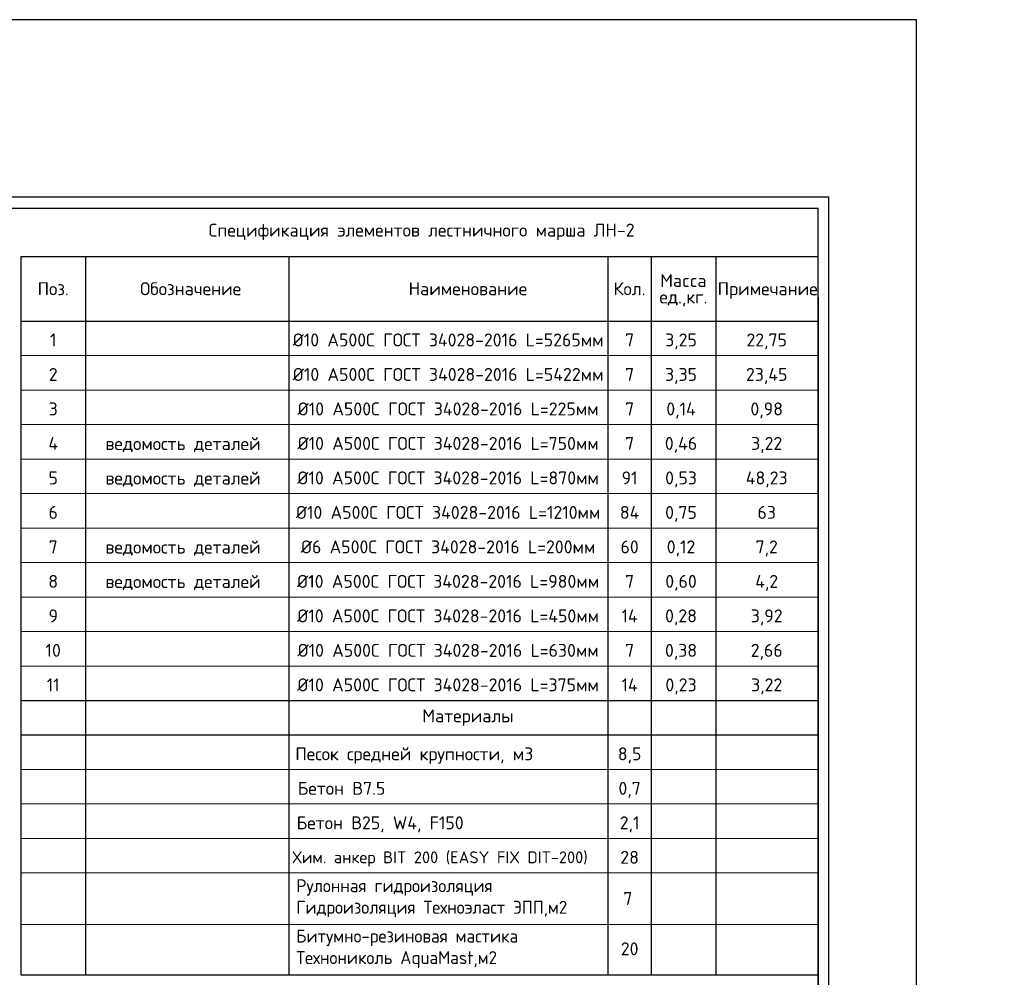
# Model space of a CAD drawing. Header units: millimetres. Extents: x 125896 to 2572636, y -120305 to 130347.
# Tile 317 of 320: x 440772 to 463621, y 108136 to 130347. Entities that reach past the tile are written whole.
import ezdxf
from ezdxf.enums import TextEntityAlignment as Align

# ---------------------------------------------------------------- set-up
doc = ezdxf.new("R2010")
doc.units = ezdxf.units.MM
doc.layers.add('11', color=7, linetype='Continuous')
doc.layers.add('Столовая - обозначения', color=7, linetype='Continuous')
for name, color, linetype, lineweight in [('Размеры', 9, 'Continuous', 15), ('Столовая Двери и окна', 7, 'Continuous', 15), ('ТЕКСТ', 7, 'Continuous', 15)]:
    doc.layers.add(name, color=color, linetype=linetype, lineweight=lineweight)
doc.styles.add('GOST-2.304_Type-B', font='GOST Common.ttf')
doc.styles.get("Standard").update_dxf_attribs({"font": 'isocpeur.ttf'})
doc.styles.add('ГОСТ', font='isocpeur.ttf')

# ---------------------------------------------------------------- blocks, each defined once
blk = doc.blocks.new('Штамп')
at = {"layer": '11'}
for p, q in [((311470, 126228), (252070, 126228)), ((311470, 84178), (311470, 126228))]:
    blk.add_line(p, q, dxfattribs=at)
at = {"layer": '11', "lineweight": 30}
for p in [(254210, 125978), (311220, 84428)]:
    blk.add_line(p, (311220, 125978), dxfattribs=at)

msp = doc.modelspace()

# ---------------------------------------------------------------- linework, layer by layer
at = {"color": 18, "lineweight": 30, "true_color": 0x000000, "transparency": 33554687}
for p, q in [((440800.2, 124856.6), (459300.2, 124856.6)), ((440800.2, 124856.6), (440800.2, 108194)), ((442300.2, 124856.6), (442300.2, 108194)), ((447020.2, 124856.6), (447020.2, 108194)), ((454423.7, 124856.6), (454423.7, 108194)), ((455423.7, 124856.6), (455423.7, 108194)), ((456923.7, 124856.6), (456923.7, 108194)), ((459300.2, 123914), (459300.2, 112416.8)), ((440800.2, 123356.6), (459300.2, 123356.6)), ((459300.2, 122414), (459300.2, 97157)), ((440800.2, 114556.6), (459300.2, 114556.6)), ((440800.2, 113756.6), (459300.2, 113756.6)), ((459300.2, 110291.9), (459300.2, 100096.9)), ((440800.2, 108194), (459300.2, 108194))]:
    msp.add_line(p, q, dxfattribs=at)
at = {"layer": 'Размеры', "color": 18, "true_color": 0x000000}
for p, q in [((440800.2, 122556.6), (459300.2, 122556.6)), ((440800.2, 121756.6), (459300.2, 121756.6)), ((440800.2, 120956.6), (459300.2, 120956.6)), ((440800.2, 120156.6), (459300.2, 120156.6)), ((440800.2, 119356.6), (459300.2, 119356.6)), ((440800.2, 118556.6), (459300.2, 118556.6)), ((440800.2, 117756.6), (459300.2, 117756.6)), ((440800.2, 116956.6), (459300.2, 116956.6)), ((440800.2, 116156.6), (459300.2, 116156.6)), ((440800.2, 115356.6), (459300.2, 115356.6)), ((440800.2, 112956.6), (459300.2, 112956.6)), ((440800.2, 112156.6), (459300.2, 112156.6)), ((440800.2, 111356.6), (459300.2, 111356.6)), ((440800.2, 110556.6), (459300.2, 110556.6)), ((440800.2, 109359.3), (459300.2, 109359.3))]:
    msp.add_line(p, q, dxfattribs=at)
at = {"layer": 'Столовая Двери и окна', "color": 3, "lineweight": 30}
msp.add_lwpolyline([(209562.5, 75920.9), (461581.5, 75920.9), (461581.5, 130347.2), (209562.5, 130347.2)], close=True, dxfattribs=at)

# ---------------------------------------------------------------- block references
at = {"layer": 'Столовая - обозначения', "color": 252, "lineweight": 20, "true_color": 0x939598}
msp.add_blockref('Штамп', (148080.5, 0), dxfattribs=at)

# ---------------------------------------------------------------- texts
at = {"insert": (226281.3, 113282.4), "char_height": 250, "attachment_point": 1, "style": 'ГОСТ'}
msp.add_mtext_dynamic_manual_height_columns('\\A1;\\pi9384.38;{\\H1.5152x;\\P\\pi1250;Общие указания\\P\\pi250;}1.^IРабочая документация разработана в соответствии с заданием на проектирование, требованиями действующих технических регламентов, стандартов, сводов правил и других документов, содержащих установленные требования.\\P2.^IРабочая документация выполнена в соответствии со следующими нормативными и техническими документами:\\P-^IСП 20.13330.2016 "Нагрузки и Воздействия";\\P-^IСП 63.13330.2012 "Бетонные и железобетонные конструкции. Основные положения";\\P-^IСП 22.13330.2016 "Основания зданий и сооружений";\\P-^IСП 45.13330.2012 "Земляные сооружения, основания и фундаменты".\\P3.   За относительную отметку 0,000 принята отметка чистого пола первого этажа.\\P4.^IПеречень видов работ, для которых необходимо составлять акты освидетельствования скрытых работ:\\P-^Iармирование конструкций;\\P-^Iосвидетельствование опалубки перед бетонированием;\\P-^Iвыполнение сварочных работ;\\P-^Iотбор контрольных проб бетона;\\P-^Iсоответствие законченных железобетонных конструкций проекту с отображением качества работ;\\P-^Iустройство монолитных конструкций, выполняемых в зимнее время;  \\P\\pi0;  -    устройство гидроизоляции;\\P\\pi250;-^Iуплотнение грунтов и обратную засыпку.\\PЗапрещается выполнение последующих работ при отсутствии актов освидетельствования предшествующих скрытых работ во всех случаях.\\P\\pi0;        5. Проект рассчитан на производство работ в период положительных температур. В случае выполнения работ при отрицательных температурах необходимо выполнять требования СНиП часть 3 по производству работ и ППР.\\P        6. При минимальной температуре воздуха до минус 15°С допускается: выдерживание бетона в конструкции методом термоса, при предварительном разогреве бетонной смеси, форсированный электроразогрев бетона в конструкции с повторным уплотнением.\\P\\pi250;При минимальной температуре воздуха до минус 25°С допускается: обогрев бетона в греющей опалубке с помощью низкотемпературных электронагревателей, электродный сквозной прогрев бетона, электрообогрев с помощью греющего провода.\\P\\pi0;7. При отрицательной температуре воздуха уплотнение грунта обратной засыпки в траншеях должно \\Pосуществляться до достижения коэффициента уплотнения 0,98. \\PВремя уплотнения грунта в зависимости от температуры воздуха: \\P\\pi250;-^Iпри t{\\H0.7x;\\So^ ;}-5, 90-120 минут; при t{\\H0.7x;\\So^ ;\\H1.42857x;-10, 60-90 минут; }при t{\\H0.7x;\\So^ ;\\H1.42857x;-20, 40-60 минут; }при t{\\H0.7x;\\So^ ;\\H1.42857x;-30, 20-30 минут;\\P\\pi0;Работы по выполнению насыпей и обратных засыпок при отрицательных температурах должны производить с учетом следующих требований:\\P\\pi250;-^Iподготовку поверхности (основания) насыпи и обратных засыпок следует выполнять с полным удалением снега, льда, промерзшего слоя слабого и пучинистого грунта на всю его глубину;\\P-^Iотсыпку в насыпь и обратные засыпки грунтов необходимо производить при их природной влажности и в талом состоянии с содержанием комьев мерзлого грунта, не превышающим требований, приведенных в приложении М СП 45.13330.2017. Свод правил. Земляные сооружения, основания и фундаменты., и, как правило, на не промерзшие ранее отсыпанные и уплотненные слои. В отдельных случаях при согласовании с автором проекта допускается грунты отсыпать на непучинистые грунты, промерзшие на глубину не более 15 см;\\P-^Iпри пониженной влажности отсыпанных грунтов для их уплотнения следует применять более тяжелое грунтоуплотняющее оборудование; \\P-^Iработы по отсыпке и уплотнению каждого слоя должны выполнять в течение одной рабочей смены; - при выполнении насыпей из глинистых грунтов при обильном снеговыпадении все работы должны быть прекращены; - перерывы в работах по выполнению насыпей и обратных засыпок допускаются только при условиях, что за время перерыва глубина промерзания ранее уплотненных пучинистых грунтов не превысит 15 см или на время перерыва ранее уплотненные грунты утепляются специальными средствами (например, маловлажным рыхлым грунтом, который в последующем удаляется); - все работы по отсыпке грунтов и их уплотнению выполняют с повышенной интенсивностью.}', width=20474.372, gutter_width=5800, heights=[24436.9], dxfattribs=at)
at = {"layer": 'ТЕКСТ', "lineweight": 25}
for s, height, p in [('Спецификация элементов лестничного марша ЛН-2', 300, (450099.6, 125466.3, -3.4)), ('Macca', 300, (456173.7, 124296.6)), ('Поз.', 300, (441550.2, 124106.6)), ('Обозначение', 300, (444739.4, 124106.6)), ('Наименование', 300, (451173.7, 124106.6)), ('Кол.', 300, (454923.7, 124106.6)), ('Примечание', 300, (458129, 124106.6)), ('ед.,кг.', 300, (456173.7, 123916.6)), ('1', 300, (441550.2, 122919.3)), ('%%C10 A500С ГОСТ 34028-2016 L=5265мм', 300, (450713.7, 122919.3)), ('7', 300, (454926.1, 122919.3)), ('3,25', 300, (456119, 122919.3)), ('22,75', 300, (458107.1, 122919.3)), ('2', 300, (441550.2, 122119.3)), ('%%C10 A500С ГОСТ 34028-2016 L=5422мм', 300, (450713.7, 122119.3)), ('7', 300, (454926.1, 122119.3)), ('3,35', 300, (456119, 122119.3)), ('23,45', 300, (458107.1, 122119.3)), ('3', 300, (441550.2, 121319.3)), ('%%C10 A500С ГОСТ 34028-2016 L=225мм', 300, (450713.7, 121319.3)), ('7', 300, (454926.1, 121319.3)), ('0,14', 300, (456119, 121319.3)), ('0,98', 300, (458107.1, 121319.3)), ('4', 300, (441550.2, 120519.3)), ('ведомость деталей', 300, (444561.9, 120514.6)), ('%%C10 A500С ГОСТ 34028-2016 L=750мм', 300, (450713.7, 120519.3)), ('7', 300, (454926.1, 120519.3)), ('0,46', 300, (456119, 120519.3)), ('3,22', 300, (458107.1, 120519.3)), ('5', 300, (441550.2, 119719.3)), ('ведомость деталей', 300, (444561.9, 119714.6)), ('%%C10 A500С ГОСТ 34028-2016 L=870мм', 300, (450713.7, 119719.3)), ('91', 300, (454926.1, 119719.3)), ('0,53', 300, (456119, 119719.3)), ('48,23', 300, (458107.1, 119719.3)), ('6', 300, (441550.2, 118919.3)), ('%%C10 A500С ГОСТ 34028-2016 L=1210мм', 300, (450713.7, 118919.3)), ('84', 300, (454926.1, 118919.3)), ('0,75', 300, (456119, 118919.3)), ('63', 300, (458107.1, 118919.3)), ('7', 300, (441550.2, 118119.3)), ('ведомость деталей', 300, (444561.9, 118114.6)), ('%%C6 A500С ГОСТ 34028-2016 L=200мм', 300, (450713.7, 118119.3)), ('60', 300, (454926.1, 118119.3)), ('0,12', 300, (456119, 118119.3)), ('7,2', 300, (458107.1, 118119.3)), ('8', 300, (441550.2, 117319.3)), ('ведомость деталей', 300, (444561.9, 117314.6)), ('%%C10 A500С ГОСТ 34028-2016 L=980мм', 300, (450713.7, 117319.3)), ('7', 300, (454926.1, 117319.3)), ('0,60', 300, (456119, 117319.3)), ('4,2', 300, (458107.1, 117319.3)), ('9', 300, (441550.2, 116519.3)), ('%%C10 A500С ГОСТ 34028-2016 L=450мм', 300, (450713.7, 116519.3)), ('14', 300, (454926.1, 116519.3)), ('0,28', 300, (456119, 116519.3)), ('3,92', 300, (458107.1, 116519.3)), ('10', 300, (441550.2, 115719.3)), ('%%C10 A500С ГОСТ 34028-2016 L=630мм', 300, (450713.7, 115719.3)), ('7', 300, (454926.1, 115719.3)), ('0,38', 300, (456119, 115719.3)), ('2,66', 300, (458107.1, 115719.3)), ('11', 300, (441550.2, 114919.3)), ('%%C10 A500С ГОСТ 34028-2016 L=375мм', 300, (450713.7, 114919.3)), ('14', 300, (454926.1, 114919.3)), ('0,23', 300, (456119, 114919.3)), ('3,22', 300, (458107.1, 114919.3)), ('Материалы', 300, (451173.7, 114200)), ('Песок средней крупности, м3', 300, (449929.6, 113319.3)), ('8,5', 300, (454926.1, 113319.3)), ('Бетон В7.5', 300, (448241.2, 112519.3)), ('0,7', 300, (454926.1, 112519.3)), ('Бетон В25, W4, F150', 300, (449136.9, 111719.3)), ('2,1', 300, (454926.1, 111719.3)), ('Хим. анкер BIT 200 (EASY FIX DIT-200)', 275, (450528.2, 110919.3)), ('28', 300, (454926.1, 110919.3)), ('7', 300, (454885, 109964.2)), ('20', 300, (454926.1, 108796.8))]:
    msp.add_text(s, height=height, dxfattribs=at).set_placement(p, align=Align.MIDDLE_CENTER)
at = {"layer": 'ТЕКСТ', "ltscale": 100, "char_height": 300, "width": 18254.641, "attachment_point": 1, "style": 'GOST-2.304_Type-B'}
for s, insert in [('\\pt7200;Рулонная гидроизоляция \\PГидроизоляция Техноэласт ЭПП,м2', (447191.6, 110410.4)), ('Битумно-резиновая мастика \\PТехнониколь AquaMast,м2', (447191.6, 109243))]:
    msp.add_mtext(s, dxfattribs=dict(at, insert=insert))

doc.saveas('drawing.dxf')
